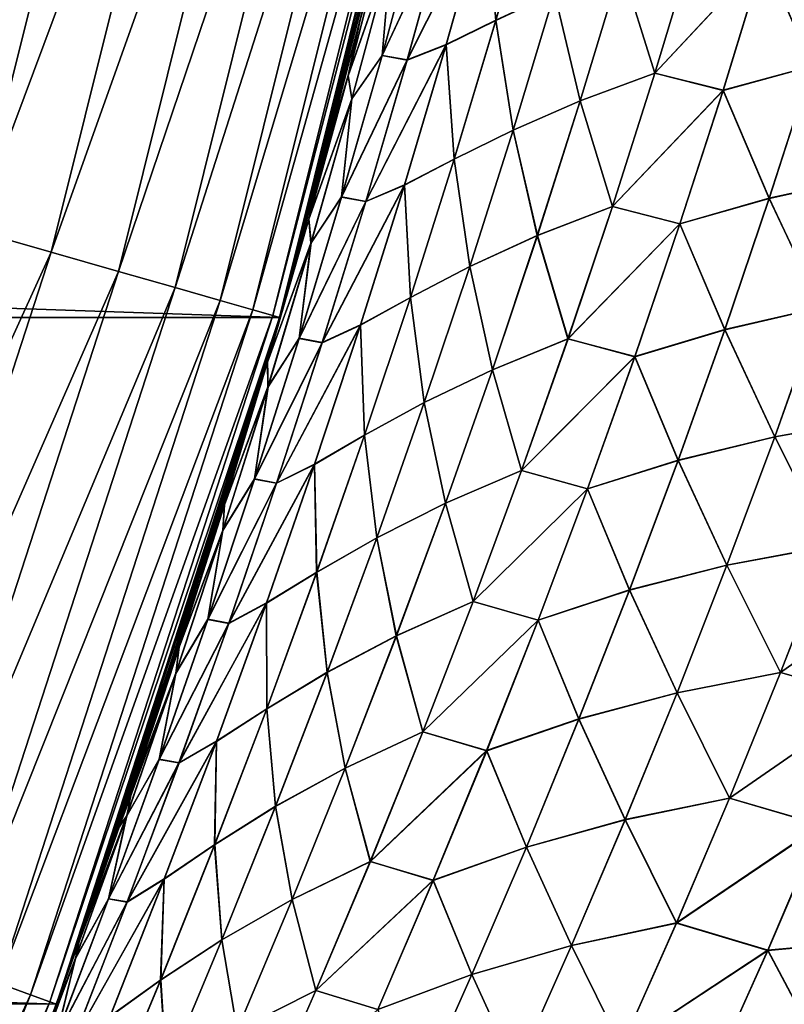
# Model space of a CAD drawing. Header units: metres. Extents: x -24 to 72, y -247 to 22.
# Tile 445 of 573: x 21.06 to 22.73, y -7.7 to -5.55. Entities that reach past the tile are written whole.
import ezdxf

# ---------------------------------------------------------------- set-up
doc = ezdxf.new("R2010")
doc.units = ezdxf.units.M
doc.layers.add('solid_509589_MEDIA_SW0001', color=7, linetype='CONTINUOUS')

msp = doc.modelspace()

# ---------------------------------------------------------------- linework, layer by layer
at = {"layer": 'solid_509589_MEDIA_SW0001'}
for points in [[(21.144297, -4.494359, 132.280243), (20.940992, -4.451145, 132.385696), (20.579485, -5.901072, 132.385696)], [(20.77928, -5.958363, 132.280243), (21.144297, -4.494359, 132.280243), (20.579485, -5.901072, 132.385696)], [(21.332569, -4.534378, 132.148819), (21.144297, -4.494359, 132.280243), (20.77928, -5.958363, 132.280243)], [(20.964302, -6.011417, 132.148819), (21.332569, -4.534378, 132.148819), (20.77928, -5.958363, 132.280243)], [(21.502651, -4.57053, 131.993607), (21.332569, -4.534378, 132.148819), (20.964302, -6.011417, 132.148819)], [(21.131449, -6.059345, 131.993607), (21.502651, -4.57053, 131.993607), (20.964302, -6.011417, 132.148819)], [(21.651693, -4.60221, 131.817245), (21.502651, -4.57053, 131.993607), (21.131449, -6.059345, 131.993607)], [(21.277916, -6.101345, 131.817245), (21.651693, -4.60221, 131.817245), (21.131449, -6.059345, 131.993607)], [(21.777193, -4.628885, 131.622665), (21.651693, -4.60221, 131.817245), (21.277916, -6.101345, 131.817245)], [(21.401251, -6.13671, 131.622665), (21.777193, -4.628885, 131.622665), (21.277916, -6.101345, 131.817245)], [(21.87705, -4.650111, 131.413147), (21.777193, -4.628885, 131.622665), (21.401251, -6.13671, 131.622665)], [(21.499384, -6.164849, 131.413147), (21.87705, -4.650111, 131.413147), (21.401251, -6.13671, 131.622665)], [(21.949587, -4.665529, 131.192184), (21.87705, -4.650111, 131.413147), (21.499384, -6.164849, 131.413147)], [(21.570669, -6.18529, 131.192184), (21.949587, -4.665529, 131.192184), (21.499384, -6.164849, 131.413147)], [(21.993591, -4.674882, 130.963501), (21.949587, -4.665529, 131.192184), (21.570669, -6.18529, 131.192184)], [(21.628349, -6.201923), (-21.628349, -6.201923), (-22.008406, -4.677558)], [(22.008406, -4.677558), (21.628349, -6.201923), (-22.008406, -4.677558)], [(21.613913, -6.19769, 130.963501), (21.993591, -4.674882, 130.963501), (21.570669, -6.18529, 131.192184)], [(21.613913, -6.19769, 130.963501), (22.008322, -4.678013, 130.73114), (21.993591, -4.674882, 130.963501)], [(21.613913, -6.19769, 130.963501), (21.628387, -6.20184, 130.73114), (22.008322, -4.678013, 130.73114)], [(21.649469, -6.127843, 58.171467), (21.628349, -6.201923), (22.008406, -4.677558)], [(21.993187, -4.748652, 111.110939), (22.008322, -4.678013, 130.73114), (21.628387, -6.20184, 130.73114)], [(21.729605, -5.837318, 58.1054), (21.649469, -6.127843, 58.171467), (22.008406, -4.677558)], [(21.803782, -5.553834, 58.044144), (21.729605, -5.837318, 58.1054), (22.008406, -4.677558)], [(21.935005, -5.010548, 111.063995), (21.993187, -4.748652, 111.110939), (21.628387, -6.20184, 130.73114)], [(21.910046, -5.118584, 111.043907), (21.935005, -5.010548, 111.063995), (21.628387, -6.20184, 130.73114)], [(21.872057, -5.278556, 111.013214), (21.910046, -5.118584, 111.043907), (21.628387, -6.20184, 130.73114)], [(22.098761, -5.555649, 109.044441), (22.184595, -5.252582, 109.077576), (22.076904, -5.301993, 109.391663)], [(22.076971, -5.301558, 59.609474), (22.184608, -5.252252, 59.923485), (22.098793, -5.555275, 59.956619)], [(22.226368, -5.495922, 108.73513), (22.184595, -5.252582, 109.077576), (22.098761, -5.555649, 109.044441)], [(22.098793, -5.555275, 59.956619), (22.184608, -5.252252, 59.923485), (22.226303, -5.49578, 60.265877)], [(21.803696, -5.554175, 110.957375), (21.872057, -5.278556, 111.013214), (21.628387, -6.20184, 130.73114)], [(21.8584, -5.363623, 110.697075), (21.872057, -5.278556, 111.013214), (21.803696, -5.554175, 110.957375)], [(22.076904, -5.301993, 109.391663), (21.991793, -5.332986, 109.712349), (21.906237, -5.641768, 109.683296)], [(21.990803, -5.608423, 109.360481), (22.076904, -5.301993, 109.391663), (21.906237, -5.641768, 109.683296)], [(21.906324, -5.641346, 59.317936), (22.076971, -5.301558, 59.609474), (21.990891, -5.607939, 59.640659)], [(21.906324, -5.641346, 59.317936), (21.991861, -5.332606, 59.288876), (22.076971, -5.301558, 59.609474)], [(22.098761, -5.555649, 109.044441), (22.076904, -5.301993, 109.391663), (21.990803, -5.608423, 109.360481)], [(21.990891, -5.607939, 59.640659), (22.076971, -5.301558, 59.609474), (22.098793, -5.555275, 59.956619)], [(21.85158, -5.631916, 110.013573), (21.935112, -5.32308, 110.040146), (21.870224, -5.411729, 110.362518)], [(21.991793, -5.332986, 109.712349), (21.935112, -5.32308, 110.040146), (21.85158, -5.631916, 110.013573)], [(21.851654, -5.631582, 58.987759), (21.935171, -5.322782, 58.96117), (21.991861, -5.332606, 59.288876)], [(21.870289, -5.411456, 58.638889), (21.935171, -5.322782, 58.96117), (21.851654, -5.631582, 58.987759)], [(21.906237, -5.641768, 109.683296), (21.991793, -5.332986, 109.712349), (21.85158, -5.631916, 110.013573)], [(21.851654, -5.631582, 58.987759), (21.991861, -5.332606, 59.288876), (21.906324, -5.641346, 59.317936)], [(21.777493, -5.6759, 110.6745), (21.8584, -5.363623, 110.697075), (21.803696, -5.554175, 110.957375)], [(21.870224, -5.411729, 110.362518), (21.8584, -5.363623, 110.697075), (21.777493, -5.6759, 110.6745)], [(21.777534, -5.675738, 58.327019), (21.803782, -5.553834, 58.044144), (21.858435, -5.363482, 58.304417)], [(21.777534, -5.675738, 58.327019), (21.858435, -5.363482, 58.304417), (21.870289, -5.411456, 58.638889)], [(22.682344, -5.415392, 61.162167), (22.873814, -5.366102, 61.44009), (22.785946, -5.655088, 61.486164)], [(22.786135, -5.655315, 107.514511), (22.874022, -5.366288, 107.5606), (22.68252, -5.415536, 107.8386)], [(22.371197, -5.436087, 60.56813), (22.532103, -5.379571, 60.862858), (22.444477, -5.67048, 60.903599)], [(22.444654, -5.670474, 108.09726), (22.53229, -5.379538, 108.138008), (22.371353, -5.436028, 108.432823)], [(22.444477, -5.67048, 60.903599), (22.532103, -5.379571, 60.862858), (22.682344, -5.415392, 61.162167)], [(22.68252, -5.415536, 107.8386), (22.53229, -5.379538, 108.138008), (22.444654, -5.670474, 108.09726)], [(21.785828, -5.726158, 110.337334), (21.870224, -5.411729, 110.362518), (21.777493, -5.6759, 110.6745)], [(21.777534, -5.675738, 58.327019), (21.870289, -5.411456, 58.638889), (21.785904, -5.725854, 58.664082)], [(21.85158, -5.631916, 110.013573), (21.870224, -5.411729, 110.362518), (21.785828, -5.726158, 110.337334)], [(21.785904, -5.725854, 58.664082), (21.870289, -5.411456, 58.638889), (21.851654, -5.631582, 58.987759)], [(22.444477, -5.67048, 60.903599), (22.682344, -5.415392, 61.162167), (22.593071, -5.707468, 61.206242)], [(22.593227, -5.70765, 107.79451), (22.68252, -5.415536, 107.8386), (22.444654, -5.670474, 108.09726)], [(22.593071, -5.707468, 61.206242), (22.682344, -5.415392, 61.162167), (22.785946, -5.655088, 61.486164)], [(22.786135, -5.655315, 107.514511), (22.68252, -5.415536, 107.8386), (22.593227, -5.70765, 107.79451)], [(22.226303, -5.49578, 60.265877), (22.371197, -5.436087, 60.56813), (22.282433, -5.730524, 60.606937)], [(22.282579, -5.730489, 108.394005), (22.371353, -5.436028, 108.432823), (22.226368, -5.495922, 108.73513)], [(22.282433, -5.730524, 60.606937), (22.371197, -5.436087, 60.56813), (22.444477, -5.67048, 60.903599)], [(22.444654, -5.670474, 108.09726), (22.371353, -5.436028, 108.432823), (22.282579, -5.730489, 108.394005)], [(22.136597, -5.794126, 108.698242), (22.226368, -5.495922, 108.73513), (22.098761, -5.555649, 109.044441)], [(22.098793, -5.555275, 59.956619), (22.226303, -5.49578, 60.265877), (22.136547, -5.793951, 60.302757)], [(22.136547, -5.793951, 60.302757), (22.226303, -5.49578, 60.265877), (22.282433, -5.730524, 60.606937)], [(22.282579, -5.730489, 108.394005), (22.226368, -5.495922, 108.73513), (22.136597, -5.794126, 108.698242)], [(21.729483, -5.83777, 110.896095), (21.803696, -5.554175, 110.957375), (21.628387, -6.20184, 130.73114)], [(21.777493, -5.6759, 110.6745), (21.803696, -5.554175, 110.957375), (21.729483, -5.83777, 110.896095)], [(21.777534, -5.675738, 58.327019), (21.729605, -5.837318, 58.1054), (21.803782, -5.553834, 58.044144)], [(22.008244, -5.857625, 109.009499), (22.098761, -5.555649, 109.044441), (21.990803, -5.608423, 109.360481)], [(21.990891, -5.607939, 59.640659), (22.098793, -5.555275, 59.956619), (22.008297, -5.857208, 59.99155)], [(22.136597, -5.794126, 108.698242), (22.098761, -5.555649, 109.044441), (22.008244, -5.857625, 109.009499)], [(22.008297, -5.857208, 59.99155), (22.098793, -5.555275, 59.956619), (22.136547, -5.793951, 60.302757)], [(21.990803, -5.608423, 109.360481), (21.906237, -5.641768, 109.683296), (21.816023, -5.949634, 109.652588)], [(21.900013, -5.91384, 109.32756), (21.990803, -5.608423, 109.360481), (21.816023, -5.949634, 109.652588)], [(21.81613, -5.949171, 59.348629), (21.990891, -5.607939, 59.640659), (21.900122, -5.913311, 59.673561)], [(21.81613, -5.949171, 59.348629), (21.906324, -5.641346, 59.317936), (21.990891, -5.607939, 59.640659)], [(22.008244, -5.857625, 109.009499), (21.990803, -5.608423, 109.360481), (21.900013, -5.91384, 109.32756)], [(21.900122, -5.913311, 59.673561), (21.990891, -5.607939, 59.640659), (22.008297, -5.857208, 59.99155)], [(21.763493, -5.939955, 109.985443), (21.85158, -5.631916, 110.013573), (21.785828, -5.726158, 110.337334)], [(21.906237, -5.641768, 109.683296), (21.85158, -5.631916, 110.013573), (21.763493, -5.939955, 109.985443)], [(21.763582, -5.939588, 59.015877), (21.851654, -5.631582, 58.987759), (21.906324, -5.641346, 59.317936)], [(21.785904, -5.725854, 58.664082), (21.851654, -5.631582, 58.987759), (21.763582, -5.939588, 59.015877)], [(21.816023, -5.949634, 109.652588), (21.906237, -5.641768, 109.683296), (21.763493, -5.939955, 109.985443)], [(21.763582, -5.939588, 59.015877), (21.906324, -5.641346, 59.317936), (21.81613, -5.949171, 59.348629)], [(22.282433, -5.730524, 60.606937), (22.444477, -5.67048, 60.903599), (22.352356, -5.959996, 60.946316)], [(22.352518, -5.960015, 108.05452), (22.444654, -5.670474, 108.09726), (22.282579, -5.730489, 108.394005)], [(22.352356, -5.959996, 60.946316), (22.444477, -5.67048, 60.903599), (22.593071, -5.707468, 61.206242)], [(22.593227, -5.70765, 107.79451), (22.444654, -5.670474, 108.09726), (22.352518, -5.960015, 108.05452)], [(22.593071, -5.707468, 61.206242), (22.785946, -5.655088, 61.486164), (22.693556, -5.942481, 61.534428)], [(22.69372, -5.942748, 107.466217), (22.786135, -5.655315, 107.514511), (22.593227, -5.70765, 107.79451)], [(22.693556, -5.942481, 61.534428), (22.785946, -5.655088, 61.486164), (22.900723, -5.896898, 61.807442)], [(22.900967, -5.897074, 107.193153), (22.786135, -5.655315, 107.514511), (22.69372, -5.942748, 107.466217)], [(21.692165, -5.987574, 110.65052), (21.777493, -5.6759, 110.6745), (21.729483, -5.83777, 110.896095)], [(21.785828, -5.726158, 110.337334), (21.777493, -5.6759, 110.6745), (21.692165, -5.987574, 110.65052)], [(21.692215, -5.987392, 58.350994), (21.729605, -5.837318, 58.1054), (21.777534, -5.675738, 58.327019)], [(21.692215, -5.987392, 58.350994), (21.777534, -5.675738, 58.327019), (21.785904, -5.725854, 58.664082)], [(22.352356, -5.959996, 60.946316), (22.593071, -5.707468, 61.206242), (22.499218, -5.998005, 61.252419)], [(22.499353, -5.998224, 107.748306), (22.593227, -5.70765, 107.79451), (22.352518, -5.960015, 108.05452)], [(22.499218, -5.998005, 61.252419), (22.593071, -5.707468, 61.206242), (22.693556, -5.942481, 61.534428)], [(22.69372, -5.942748, 107.466217), (22.593227, -5.70765, 107.79451), (22.499353, -5.998224, 107.748306)], [(21.696836, -6.039854, 110.310646), (21.785828, -5.726158, 110.337334), (21.692165, -5.987574, 110.65052)], [(21.692215, -5.987392, 58.350994), (21.785904, -5.725854, 58.664082), (21.696926, -6.039522, 58.690762)], [(21.763493, -5.939955, 109.985443), (21.785828, -5.726158, 110.337334), (21.696836, -6.039854, 110.310646)], [(21.696926, -6.039522, 58.690762), (21.785904, -5.725854, 58.664082), (21.763582, -5.939588, 59.015877)], [(22.136547, -5.793951, 60.302757), (22.282433, -5.730524, 60.606937), (22.189123, -6.023631, 60.64764)], [(22.18926, -6.023619, 108.353279), (22.282579, -5.730489, 108.394005), (22.136597, -5.794126, 108.698242)], [(22.189123, -6.023631, 60.64764), (22.282433, -5.730524, 60.606937), (22.352356, -5.959996, 60.946316)], [(22.352518, -5.960015, 108.05452), (22.282579, -5.730489, 108.394005), (22.18926, -6.023619, 108.353279)], [(22.042238, -6.091064, 108.659508), (22.136597, -5.794126, 108.698242), (22.008244, -5.857625, 109.009499)], [(22.008297, -5.857208, 59.99155), (22.136547, -5.793951, 60.302757), (22.042204, -6.090858, 60.341461)], [(22.042204, -6.090858, 60.341461), (22.136547, -5.793951, 60.302757), (22.189123, -6.023631, 60.64764)], [(22.18926, -6.023619, 108.353279), (22.136597, -5.794126, 108.698242), (22.042238, -6.091064, 108.659508)], [(21.649309, -6.128412, 110.829994), (21.729483, -5.83777, 110.896095), (21.628387, -6.20184, 130.73114)], [(21.692165, -5.987574, 110.65052), (21.729483, -5.83777, 110.896095), (21.649309, -6.128412, 110.829994)], [(21.692215, -5.987392, 58.350994), (21.649469, -6.127843, 58.171467), (21.729605, -5.837318, 58.1054)], [(21.913113, -6.158409, 108.972778), (22.008244, -5.857625, 109.009499), (21.900013, -5.91384, 109.32756)], [(21.900122, -5.913311, 59.673561), (22.008297, -5.857208, 59.99155), (21.913187, -6.157952, 60.028233)], [(22.042238, -6.091064, 108.659508), (22.008244, -5.857625, 109.009499), (21.913113, -6.158409, 108.972778)], [(21.913187, -6.157952, 60.028233), (22.008297, -5.857208, 59.99155), (22.042204, -6.090858, 60.341461)], [(22.693556, -5.942481, 61.534428), (22.900723, -5.896898, 61.807442), (22.805332, -6.179876, 61.860069)], [(22.805546, -6.180089, 107.140488), (22.900967, -5.897074, 107.193153), (22.69372, -5.942748, 107.466217)], [(21.900013, -5.91384, 109.32756), (21.816023, -5.949634, 109.652588), (21.721214, -6.256498, 109.620255)], [(21.804596, -6.218153, 109.292938), (21.900013, -5.91384, 109.32756), (21.721214, -6.256498, 109.620255)], [(21.72134, -6.255999, 59.380932), (21.900122, -5.913311, 59.673561), (21.804731, -6.217582, 59.708145)], [(21.72134, -6.255999, 59.380932), (21.81613, -5.949171, 59.348629), (21.900122, -5.913311, 59.673561)], [(21.913113, -6.158409, 108.972778), (21.900013, -5.91384, 109.32756), (21.804596, -6.218153, 109.292938)], [(21.804731, -6.217582, 59.708145), (21.900122, -5.913311, 59.673561), (21.913187, -6.157952, 60.028233)], [(21.67091, -6.247123, 109.95578), (21.763493, -5.939955, 109.985443), (21.696836, -6.039854, 110.310646)], [(21.816023, -5.949634, 109.652588), (21.763493, -5.939955, 109.985443), (21.67091, -6.247123, 109.95578)], [(21.721214, -6.256498, 109.620255), (21.816023, -5.949634, 109.652588), (21.67091, -6.247123, 109.95578)], [(21.671015, -6.246726, 59.045509), (21.763582, -5.939588, 59.015877), (21.81613, -5.949171, 59.348629)], [(21.696926, -6.039522, 58.690762), (21.763582, -5.939588, 59.015877), (21.671015, -6.246726, 59.045509)], [(21.671015, -6.246726, 59.045509), (21.81613, -5.949171, 59.348629), (21.72134, -6.255999, 59.380932)], [(22.499218, -5.998005, 61.252419), (22.693556, -5.942481, 61.534428), (22.596699, -6.228162, 61.584808)], [(22.596832, -6.228469, 107.415794), (22.69372, -5.942748, 107.466217), (22.499353, -5.998224, 107.748306)], [(22.596699, -6.228162, 61.584808), (22.693556, -5.942481, 61.534428), (22.805332, -6.179876, 61.860069)], [(22.805546, -6.180089, 107.140488), (22.69372, -5.942748, 107.466217), (22.596832, -6.228469, 107.415794)], [(22.189123, -6.023631, 60.64764), (22.352356, -5.959996, 60.946316), (22.255789, -6.248009, 60.990948)], [(22.255936, -6.248054, 108.009857), (22.352518, -5.960015, 108.05452), (22.18926, -6.023619, 108.353279)], [(22.255789, -6.248009, 60.990948), (22.352356, -5.959996, 60.946316), (22.499218, -5.998005, 61.252419)], [(22.499353, -5.998224, 107.748306), (22.352518, -5.960015, 108.05452), (22.255936, -6.248054, 108.009857)], [(21.602474, -6.298586, 110.625153), (21.692165, -5.987574, 110.65052), (21.649309, -6.128412, 110.829994)], [(21.696836, -6.039854, 110.310646), (21.692165, -5.987574, 110.65052), (21.602474, -6.298586, 110.625153)], [(21.602531, -6.298389, 58.376339), (21.649469, -6.127843, 58.171467), (21.692215, -5.987392, 58.350994)], [(21.602531, -6.298389, 58.376339), (21.692215, -5.987392, 58.350994), (21.696926, -6.039522, 58.690762)], [(21.131449, -6.059345, 131.993607), (20.964302, -6.011417, 132.148819), (20.493898, -7.459169, 132.148819)], [(22.255789, -6.248009, 60.990948), (22.499218, -5.998005, 61.252419), (22.400841, -6.286892, 61.300636)], [(22.400949, -6.287146, 107.70005), (22.499353, -5.998224, 107.748306), (22.255936, -6.248054, 108.009857)], [(22.400841, -6.286892, 61.300636), (22.499218, -5.998005, 61.252419), (22.596699, -6.228162, 61.584808)], [(22.596832, -6.228469, 107.415794), (22.499353, -5.998224, 107.748306), (22.400949, -6.287146, 107.70005)], [(22.042204, -6.090858, 60.341461), (22.189123, -6.023631, 60.64764), (22.091328, -6.315303, 60.690189)], [(22.09145, -6.315312, 108.310692), (22.18926, -6.023619, 108.353279), (22.042238, -6.091064, 108.659508)], [(22.091328, -6.315303, 60.690189), (22.189123, -6.023631, 60.64764), (22.255789, -6.248009, 60.990948)], [(22.255936, -6.248054, 108.009857), (22.18926, -6.023619, 108.353279), (22.09145, -6.315312, 108.310692)], [(20.657295, -7.518641, 131.993607), (21.131449, -6.059345, 131.993607), (20.493898, -7.459169, 132.148819)], [(21.277916, -6.101345, 131.817245), (21.131449, -6.059345, 131.993607), (20.657295, -7.518641, 131.993607)], [(21.60331, -6.352749, 110.282463), (21.696836, -6.039854, 110.310646), (21.602474, -6.298586, 110.625153)], [(21.602531, -6.298389, 58.376339), (21.696926, -6.039522, 58.690762), (21.603413, -6.352392, 58.71891)], [(21.67091, -6.247123, 109.95578), (21.696836, -6.039854, 110.310646), (21.60331, -6.352749, 110.282463)], [(21.603413, -6.352392, 58.71891), (21.696926, -6.039522, 58.690762), (21.671015, -6.246726, 59.045509)], [(20.800476, -7.570754, 131.817245), (21.277916, -6.101345, 131.817245), (20.657295, -7.518641, 131.993607)], [(21.401251, -6.13671, 131.622665), (21.277916, -6.101345, 131.817245), (20.800476, -7.570754, 131.817245)], [(21.943348, -6.38664, 108.61898), (22.042238, -6.091064, 108.659508), (21.913113, -6.158409, 108.972778)], [(21.913187, -6.157952, 60.028233), (22.042204, -6.090858, 60.341461), (21.943333, -6.386406, 60.381935)], [(21.943333, -6.386406, 60.381935), (22.042204, -6.090858, 60.341461), (22.091328, -6.315303, 60.690189)], [(22.09145, -6.315312, 108.310692), (22.042238, -6.091064, 108.659508), (21.943348, -6.38664, 108.61898)], [(20.921043, -7.614637, 131.622665), (21.401251, -6.13671, 131.622665), (20.800476, -7.570754, 131.817245)], [(21.499384, -6.164849, 131.413147), (21.401251, -6.13671, 131.622665), (20.921043, -7.614637, 131.622665)], [(21.584665, -6.352341, 110.776154), (21.649309, -6.128412, 110.829994), (21.628387, -6.20184, 130.73114)], [(21.602474, -6.298586, 110.625153), (21.649309, -6.128412, 110.829994), (21.584665, -6.352341, 110.776154)], [(21.649469, -6.127843, 58.171467), (21.584858, -6.351683, 58.225254), (21.628349, -6.201923)], [(21.602531, -6.298389, 58.376339), (21.584858, -6.351683, 58.225254), (21.649469, -6.127843, 58.171467)], [(21.016973, -7.649553, 131.413147), (21.499384, -6.164849, 131.413147), (20.921043, -7.614637, 131.622665)], [(21.570669, -6.18529, 131.192184), (21.499384, -6.164849, 131.413147), (21.016973, -7.649553, 131.413147)], [(21.813419, -6.457913, 108.934334), (21.913113, -6.158409, 108.972778), (21.804596, -6.218153, 109.292938)], [(21.804731, -6.217582, 59.708145), (21.913187, -6.157952, 60.028233), (21.813519, -6.45742, 60.066624)], [(21.943348, -6.38664, 108.61898), (21.913113, -6.158409, 108.972778), (21.813419, -6.457913, 108.934334)], [(21.813519, -6.45742, 60.066624), (21.913187, -6.157952, 60.028233), (21.943333, -6.386406, 60.381935)], [(21.08666, -7.674916, 131.192184), (21.570669, -6.18529, 131.192184), (21.016973, -7.649553, 131.413147)], [(21.613913, -6.19769, 130.963501), (21.570669, -6.18529, 131.192184), (21.08666, -7.674916, 131.192184)], [(22.596699, -6.228162, 61.584808), (22.805332, -6.179876, 61.860069), (22.70557, -6.461029, 61.914829)], [(22.70575, -6.461274, 107.085678), (22.805546, -6.180089, 107.140488), (22.596832, -6.228469, 107.415794)], [(22.70557, -6.461029, 61.914829), (22.805332, -6.179876, 61.860069), (22.927645, -6.4216, 62.183083)], [(22.927853, -6.421905, 106.817352), (22.805546, -6.180089, 107.140488), (22.70575, -6.461274, 107.085678)], [(21.143084, -7.695483), (-21.143084, -7.695483), (-21.628349, -6.201923)], [(21.628349, -6.201923), (21.143084, -7.695483), (-21.628349, -6.201923)], [(21.128933, -7.690302, 130.963501), (21.613913, -6.19769, 130.963501), (21.08666, -7.674916, 131.192184)], [(21.128933, -7.690302, 130.963501), (21.628387, -6.20184, 130.73114), (21.613913, -6.19769, 130.963501)], [(21.128933, -7.690302, 130.963501), (21.143084, -7.695453, 130.73114), (21.628387, -6.20184, 130.73114)], [(21.584665, -6.352341, 110.776154), (21.628387, -6.20184, 130.73114), (21.143084, -7.695453, 130.73114)], [(21.192348, -7.558727, 58.559402), (21.143084, -7.695483), (21.628349, -6.201923)], [(21.279785, -7.308951, 58.48407), (21.192348, -7.558727, 58.559402), (21.628349, -6.201923)], [(21.307926, -7.226497, 58.460018), (21.279785, -7.308951, 58.48407), (21.628349, -6.201923)], [(21.363096, -7.061738, 58.413071), (21.307926, -7.226497, 58.460018), (21.628349, -6.201923)], [(21.441887, -6.81876, 58.346275), (21.363096, -7.061738, 58.413071), (21.628349, -6.201923)], [(21.515833, -6.581715, 58.283566), (21.441887, -6.81876, 58.346275), (21.628349, -6.201923)], [(21.584858, -6.351683, 58.225254), (21.515833, -6.581715, 58.283566), (21.628349, -6.201923)], [(21.804596, -6.218153, 109.292938), (21.721214, -6.256498, 109.620255), (21.621864, -6.562285, 109.586327)], [(21.704611, -6.521278, 109.256653), (21.804596, -6.218153, 109.292938), (21.621864, -6.562285, 109.586327)], [(21.622013, -6.561753, 59.414799), (21.804731, -6.217582, 59.708145), (21.704771, -6.520669, 59.744373)], [(21.622013, -6.561753, 59.414799), (21.72134, -6.255999, 59.380932), (21.804731, -6.217582, 59.708145)], [(21.813419, -6.457913, 108.934334), (21.804596, -6.218153, 109.292938), (21.704611, -6.521278, 109.256653)], [(21.704771, -6.520669, 59.744373), (21.804731, -6.217582, 59.708145), (21.813519, -6.45742, 60.066624)], [(22.400841, -6.286892, 61.300636), (22.596699, -6.228162, 61.584808), (22.495413, -6.512088, 61.637238)], [(22.495514, -6.512429, 107.363312), (22.596832, -6.228469, 107.415794), (22.400949, -6.287146, 107.70005)], [(22.495413, -6.512088, 61.637238), (22.596699, -6.228162, 61.584808), (22.70557, -6.461029, 61.914829)], [(22.70575, -6.461274, 107.085678), (22.596832, -6.228469, 107.415794), (22.495514, -6.512429, 107.363312)], [(21.573887, -6.553347, 109.924614), (21.67091, -6.247123, 109.95578), (21.60331, -6.352749, 110.282463)], [(21.721214, -6.256498, 109.620255), (21.67091, -6.247123, 109.95578), (21.573887, -6.553347, 109.924614)], [(21.574009, -6.552924, 59.076626), (21.671015, -6.246726, 59.045509), (21.72134, -6.255999, 59.380932)], [(21.603413, -6.352392, 58.71891), (21.671015, -6.246726, 59.045509), (21.574009, -6.552924, 59.076626)], [(22.091328, -6.315303, 60.690189), (22.255789, -6.248009, 60.990948), (22.154823, -6.53447, 61.037434)], [(22.154951, -6.534535, 107.96331), (22.255936, -6.248054, 108.009857), (22.09145, -6.315312, 108.310692)], [(22.154823, -6.53447, 61.037434), (22.255789, -6.248009, 60.990948), (22.400841, -6.286892, 61.300636)], [(22.400949, -6.287146, 107.70005), (22.255936, -6.248054, 108.009857), (22.154951, -6.534535, 107.96331)], [(21.621864, -6.562285, 109.586327), (21.721214, -6.256498, 109.620255), (21.573887, -6.553347, 109.924614)], [(21.574009, -6.552924, 59.076626), (21.72134, -6.255999, 59.380932), (21.622013, -6.561753, 59.414799)], [(22.154823, -6.53447, 61.037434), (22.400841, -6.286892, 61.300636), (22.297977, -6.574097, 61.350826)], [(22.298058, -6.574379, 107.649803), (22.400949, -6.287146, 107.70005), (22.154951, -6.534535, 107.96331)], [(22.297977, -6.574097, 61.350826), (22.400841, -6.286892, 61.300636), (22.495413, -6.512088, 61.637238)], [(22.495514, -6.512429, 107.363312), (22.400949, -6.287146, 107.70005), (22.298058, -6.574379, 107.649803)], [(21.508472, -6.608881, 110.598412), (21.602474, -6.298586, 110.625153), (21.515604, -6.582459, 110.717773)], [(21.60331, -6.352749, 110.282463), (21.602474, -6.298586, 110.625153), (21.508472, -6.608881, 110.598412)], [(21.508535, -6.608673, 58.403038), (21.584858, -6.351683, 58.225254), (21.602531, -6.298389, 58.376339)], [(21.508535, -6.608673, 58.403038), (21.602531, -6.298389, 58.376339), (21.603413, -6.352392, 58.71891)], [(21.602474, -6.298586, 110.625153), (21.584665, -6.352341, 110.776154), (21.515604, -6.582459, 110.717773)], [(21.943333, -6.386406, 60.381935), (22.091328, -6.315303, 60.690189), (21.989082, -6.605502, 60.73452)], [(21.989191, -6.605526, 108.266296), (22.09145, -6.315312, 108.310692), (21.943348, -6.38664, 108.61898)], [(21.989082, -6.605502, 60.73452), (22.091328, -6.315303, 60.690189), (22.154823, -6.53447, 61.037434)], [(22.154951, -6.534535, 107.96331), (22.09145, -6.315312, 108.310692), (21.989191, -6.605526, 108.266296)], [(21.515604, -6.582459, 110.717773), (21.584665, -6.352341, 110.776154), (21.143084, -7.695453, 130.73114)], [(21.505302, -6.664777, 110.252808), (21.60331, -6.352749, 110.282463), (21.508472, -6.608881, 110.598412)], [(21.573887, -6.553347, 109.924614), (21.60331, -6.352749, 110.282463), (21.505302, -6.664777, 110.252808)], [(21.505419, -6.6644, 58.748508), (21.603413, -6.352392, 58.71891), (21.574009, -6.552924, 59.076626)], [(21.508535, -6.608673, 58.403038), (21.603413, -6.352392, 58.71891), (21.505419, -6.6644, 58.748508)], [(21.508535, -6.608673, 58.403038), (21.515833, -6.581715, 58.283566), (21.584858, -6.351683, 58.225254)], [(21.839968, -6.680821, 108.576714), (21.943348, -6.38664, 108.61898), (21.813419, -6.457913, 108.934334)], [(21.813519, -6.45742, 60.066624), (21.943333, -6.386406, 60.381935), (21.839972, -6.680565, 60.424137)], [(21.989191, -6.605526, 108.266296), (21.943348, -6.38664, 108.61898), (21.839968, -6.680821, 108.576714)], [(21.839972, -6.680565, 60.424137), (21.943333, -6.386406, 60.381935), (21.989082, -6.605502, 60.73452)], [(22.70557, -6.461029, 61.914829), (22.927645, -6.4216, 62.183083), (22.825041, -6.69862, 62.242435)], [(22.825207, -6.698951, 106.757942), (22.927853, -6.421905, 106.817352), (22.70575, -6.461274, 107.085678)], [(21.709206, -6.756112, 108.894203), (21.813419, -6.457913, 108.934334), (21.704611, -6.521278, 109.256653)], [(21.704771, -6.520669, 59.744373), (21.813519, -6.45742, 60.066624), (21.70933, -6.755589, 60.106674)], [(21.839968, -6.680821, 108.576714), (21.813419, -6.457913, 108.934334), (21.709206, -6.756112, 108.894203)], [(21.70933, -6.755589, 60.106674), (21.813519, -6.45742, 60.066624), (21.839972, -6.680565, 60.424137)], [(22.495413, -6.512088, 61.637238), (22.70557, -6.461029, 61.914829), (22.601473, -6.740367, 61.971668)], [(22.601618, -6.740634, 107.028786), (22.70575, -6.461274, 107.085678), (22.495514, -6.512429, 107.363312)], [(22.601473, -6.740367, 61.971668), (22.70557, -6.461029, 61.914829), (22.825041, -6.69862, 62.242435)], [(22.825207, -6.698951, 106.757942), (22.70575, -6.461274, 107.085678), (22.601618, -6.740634, 107.028786)], [(21.704611, -6.521278, 109.256653), (21.621864, -6.562285, 109.586327), (21.518015, -6.866971, 109.550842)], [(21.600096, -6.823196, 109.21875), (21.704611, -6.521278, 109.256653), (21.518015, -6.866971, 109.550842)], [(21.518183, -6.866413, 59.450199), (21.704771, -6.520669, 59.744373), (21.600281, -6.822555, 59.782196)], [(21.518183, -6.866413, 59.450199), (21.622013, -6.561753, 59.414799), (21.704771, -6.520669, 59.744373)], [(21.709206, -6.756112, 108.894203), (21.704611, -6.521278, 109.256653), (21.600096, -6.823196, 109.21875)], [(21.600281, -6.822555, 59.782196), (21.704771, -6.520669, 59.744373), (21.70933, -6.755589, 60.106674)], [(22.297977, -6.574097, 61.350826), (22.495413, -6.512088, 61.637238), (22.38974, -6.794275, 61.691669)], [(22.389805, -6.794639, 107.308815), (22.495514, -6.512429, 107.363312), (22.298058, -6.574379, 107.649803)], [(22.38974, -6.794275, 61.691669), (22.495413, -6.512088, 61.637238), (22.601473, -6.740367, 61.971668)], [(22.601618, -6.740634, 107.028786), (22.495514, -6.512429, 107.363312), (22.389805, -6.794639, 107.308815)], [(21.989082, -6.605502, 60.73452), (22.154823, -6.53447, 61.037434), (22.049494, -6.819395, 61.085728)], [(22.049604, -6.81947, 107.914948), (22.154951, -6.534535, 107.96331), (21.989191, -6.605526, 108.266296)], [(22.049494, -6.819395, 61.085728), (22.154823, -6.53447, 61.037434), (22.297977, -6.574097, 61.350826)], [(22.298058, -6.574379, 107.649803), (22.154951, -6.534535, 107.96331), (22.049604, -6.81947, 107.914948)], [(21.472466, -6.858593, 109.891968), (21.573887, -6.553347, 109.924614), (21.505302, -6.664777, 110.252808)], [(21.621864, -6.562285, 109.586327), (21.573887, -6.553347, 109.924614), (21.472466, -6.858593, 109.891968)], [(21.518015, -6.866971, 109.550842), (21.621864, -6.562285, 109.586327), (21.472466, -6.858593, 109.891968)], [(21.472603, -6.85815, 59.109192), (21.574009, -6.552924, 59.076626), (21.622013, -6.561753, 59.414799)], [(21.505419, -6.6644, 58.748508), (21.574009, -6.552924, 59.076626), (21.472603, -6.85815, 59.109192)], [(21.472603, -6.85815, 59.109192), (21.622013, -6.561753, 59.414799), (21.518183, -6.866413, 59.450199)], [(22.049494, -6.819395, 61.085728), (22.297977, -6.574097, 61.350826), (22.19067, -6.85964, 61.402939)], [(22.19067, -6.85964, 61.402939), (22.297977, -6.574097, 61.350826), (22.38974, -6.794275, 61.691669)], [(21.441603, -6.819655, 110.654953), (21.515604, -6.582459, 110.717773), (21.143084, -7.695453, 130.73114)], [(21.508472, -6.608881, 110.598412), (21.515604, -6.582459, 110.717773), (21.441603, -6.819655, 110.654953)], [(21.508535, -6.608673, 58.403038), (21.441887, -6.81876, 58.346275), (21.515833, -6.581715, 58.283566)], [(22.190722, -6.85994, 107.59761), (22.298058, -6.574379, 107.649803), (22.049604, -6.81947, 107.914948)], [(22.389805, -6.794639, 107.308815), (22.298058, -6.574379, 107.649803), (22.190722, -6.85994, 107.59761)], [(21.410198, -6.918417, 110.570305), (21.508472, -6.608881, 110.598412), (21.441603, -6.819655, 110.654953)], [(21.505302, -6.664777, 110.252808), (21.508472, -6.608881, 110.598412), (21.410198, -6.918417, 110.570305)], [(21.410269, -6.918204, 58.431072), (21.441887, -6.81876, 58.346275), (21.508535, -6.608673, 58.403038)], [(21.410269, -6.918204, 58.431072), (21.508535, -6.608673, 58.403038), (21.505419, -6.6644, 58.748508)], [(21.882523, -6.894278, 108.220139), (21.989191, -6.605526, 108.266296), (21.839968, -6.680821, 108.576714)], [(21.839972, -6.680565, 60.424137), (21.989082, -6.605502, 60.73452), (21.882425, -6.894248, 60.780598)], [(21.882425, -6.894248, 60.780598), (21.989082, -6.605502, 60.73452), (22.049494, -6.819395, 61.085728)], [(22.049604, -6.81947, 107.914948), (21.989191, -6.605526, 108.266296), (21.882523, -6.894278, 108.220139)], [(21.402853, -6.975916, 110.22171), (21.505302, -6.664777, 110.252808), (21.410198, -6.918417, 110.570305)], [(21.472466, -6.858593, 109.891968), (21.505302, -6.664777, 110.252808), (21.402853, -6.975916, 110.22171)], [(21.402981, -6.975526, 58.779526), (21.505419, -6.6644, 58.748508), (21.472603, -6.85815, 59.109192)], [(21.410269, -6.918204, 58.431072), (21.505419, -6.6644, 58.748508), (21.402981, -6.975526, 58.779526)], [(21.732138, -6.973627, 108.532745), (21.839968, -6.680821, 108.576714), (21.709206, -6.756112, 108.894203)], [(21.70933, -6.755589, 60.106674), (21.839972, -6.680565, 60.424137), (21.732159, -6.973361, 60.468018)], [(21.882523, -6.894278, 108.220139), (21.839968, -6.680821, 108.576714), (21.732138, -6.973627, 108.532745)], [(21.732159, -6.973361, 60.468018), (21.839972, -6.680565, 60.424137), (21.882425, -6.894248, 60.780598)], [(22.601473, -6.740367, 61.971668), (22.825041, -6.69862, 62.242435), (22.718195, -6.973767, 62.303905)], [(22.718317, -6.974105, 106.696411), (22.825207, -6.698951, 106.757942), (22.601618, -6.740634, 107.028786)], [(22.718195, -6.973767, 62.303905), (22.825041, -6.69862, 62.242435), (23.027395, -6.754595, 62.523205)], [(23.027542, -6.755069, 106.477074), (22.825207, -6.698951, 106.757942), (22.718317, -6.974105, 106.696411)], [(22.38974, -6.794275, 61.691669), (22.601473, -6.740367, 61.971668), (22.493084, -7.017909, 62.03054)], [(22.493193, -7.018179, 106.969841), (22.601618, -6.740634, 107.028786), (22.389805, -6.794639, 107.308815)], [(22.493084, -7.017909, 62.03054), (22.601473, -6.740367, 61.971668), (22.718195, -6.973767, 62.303905)], [(22.718317, -6.974105, 106.696411), (22.601618, -6.740634, 107.028786), (22.493193, -7.018179, 106.969841)], [(21.600512, -7.053028, 108.85244), (21.709206, -6.756112, 108.894203), (21.600096, -6.823196, 109.21875)], [(21.600281, -6.822555, 59.782196), (21.70933, -6.755589, 60.106674), (21.600657, -7.052487, 60.148346)], [(21.732138, -6.973627, 108.532745), (21.709206, -6.756112, 108.894203), (21.600512, -7.053028, 108.85244)], [(21.600657, -7.052487, 60.148346), (21.70933, -6.755589, 60.106674), (21.732159, -6.973361, 60.468018)], [(22.718195, -6.973767, 62.303905), (23.027395, -6.754595, 62.523205), (22.919224, -7.030956, 62.588963)], [(22.919315, -7.031439, 106.411255), (23.027542, -6.755069, 106.477074), (22.718317, -6.974105, 106.696411)], [(22.19067, -6.85964, 61.402939), (22.38974, -6.794275, 61.691669), (22.27972, -7.074744, 61.748058)], [(22.279753, -7.075111, 107.25235), (22.389805, -6.794639, 107.308815), (22.190722, -6.85994, 107.59761)], [(22.27972, -7.074744, 61.748058), (22.38974, -6.794275, 61.691669), (22.493084, -7.017909, 62.03054)], [(22.493193, -7.018179, 106.969841), (22.389805, -6.794639, 107.308815), (22.279753, -7.075111, 107.25235)], [(21.362741, -7.062812, 110.58802), (21.441603, -6.819655, 110.654953), (21.143084, -7.695453, 130.73114)], [(21.410198, -6.918417, 110.570305), (21.441603, -6.819655, 110.654953), (21.362741, -7.062812, 110.58802)], [(21.410269, -6.918204, 58.431072), (21.363096, -7.061738, 58.413071), (21.441887, -6.81876, 58.346275)], [(21.600096, -6.823196, 109.21875), (21.518015, -6.866971, 109.550842), (21.409702, -7.17058, 109.51384)], [(21.491091, -7.123931, 109.17926), (21.600096, -6.823196, 109.21875), (21.409702, -7.17058, 109.51384)], [(21.409887, -7.170008, 59.487091), (21.600281, -6.822555, 59.782196), (21.491297, -7.12327, 59.821575)], [(21.409887, -7.170008, 59.487091), (21.518183, -6.866413, 59.450199), (21.600281, -6.822555, 59.782196)], [(21.600512, -7.053028, 108.85244), (21.600096, -6.823196, 109.21875), (21.491091, -7.123931, 109.17926)], [(21.491297, -7.12327, 59.821575), (21.600281, -6.822555, 59.782196), (21.600657, -7.052487, 60.148346)], [(21.882425, -6.894248, 60.780598), (22.049494, -6.819395, 61.085728), (21.939838, -7.102809, 61.135792)], [(21.939934, -7.102879, 107.864799), (22.049604, -6.81947, 107.914948), (21.882523, -6.894278, 108.220139)], [(21.939838, -7.102809, 61.135792), (22.049494, -6.819395, 61.085728), (22.19067, -6.85964, 61.402939)], [(22.190722, -6.85994, 107.59761), (22.049604, -6.81947, 107.914948), (21.939934, -7.102879, 107.864799)], [(21.36668, -7.162879, 109.85788), (21.472466, -6.858593, 109.891968), (21.402853, -6.975916, 110.22171)], [(21.518015, -6.866971, 109.550842), (21.472466, -6.858593, 109.891968), (21.36668, -7.162879, 109.85788)], [(21.409702, -7.17058, 109.51384), (21.518015, -6.866971, 109.550842), (21.36668, -7.162879, 109.85788)], [(21.366829, -7.162427, 59.143177), (21.472603, -6.85815, 59.109192), (21.518183, -6.866413, 59.450199)], [(21.402981, -6.975526, 58.779526), (21.472603, -6.85815, 59.109192), (21.366829, -7.162427, 59.143177)], [(21.366829, -7.162427, 59.143177), (21.518183, -6.866413, 59.450199), (21.409887, -7.170008, 59.487091)], [(21.939838, -7.102809, 61.135792), (22.19067, -6.85964, 61.402939), (22.078957, -7.143545, 61.45694)], [(22.078981, -7.143842, 107.543526), (22.190722, -6.85994, 107.59761), (21.939934, -7.102879, 107.864799)], [(22.078957, -7.143545, 61.45694), (22.19067, -6.85964, 61.402939), (22.27972, -7.074744, 61.748058)], [(22.279753, -7.075111, 107.25235), (22.190722, -6.85994, 107.59761), (22.078981, -7.143842, 107.543526)], [(21.771486, -7.181588, 108.172264), (21.882523, -6.894278, 108.220139), (21.732138, -6.973627, 108.532745)], [(21.732159, -6.973361, 60.468018), (21.882425, -6.894248, 60.780598), (21.771399, -7.18157, 60.828381)], [(21.771399, -7.18157, 60.828381), (21.882425, -6.894248, 60.780598), (21.939838, -7.102809, 61.135792)], [(21.939934, -7.102879, 107.864799), (21.882523, -6.894278, 108.220139), (21.771486, -7.181588, 108.172264)], [(21.410198, -6.918417, 110.570305), (21.362741, -7.062812, 110.58802), (21.307852, -7.226716, 110.541245)], [(21.402853, -6.975916, 110.22171), (21.410198, -6.918417, 110.570305), (21.307852, -7.226716, 110.541245)], [(21.410269, -6.918204, 58.431072), (21.307926, -7.226497, 58.460018), (21.363096, -7.061738, 58.413071)], [(21.410269, -6.918204, 58.431072), (21.402981, -6.975526, 58.779526), (21.307926, -7.226497, 58.460018)], [(21.402853, -6.975916, 110.22171), (21.307852, -7.226716, 110.541245), (21.279379, -7.31013, 110.516884)], [(21.296, -7.286188, 110.189194), (21.402853, -6.975916, 110.22171), (21.279379, -7.31013, 110.516884)], [(21.36668, -7.162879, 109.85788), (21.402853, -6.975916, 110.22171), (21.296, -7.286188, 110.189194)], [(21.296133, -7.285797, 58.811932), (21.307926, -7.226497, 58.460018), (21.402981, -6.975526, 58.779526)], [(21.296133, -7.285797, 58.811932), (21.402981, -6.975526, 58.779526), (21.366829, -7.162427, 59.143177)], [(21.6199, -7.26508, 108.487114), (21.732138, -6.973627, 108.532745), (21.600512, -7.053028, 108.85244)], [(21.600657, -7.052487, 60.148346), (21.732159, -6.973361, 60.468018), (21.61993, -7.264821, 60.513542)], [(21.771486, -7.181588, 108.172264), (21.732138, -6.973627, 108.532745), (21.6199, -7.26508, 108.487114)], [(21.61993, -7.264821, 60.513542), (21.732159, -6.973361, 60.468018), (21.771399, -7.18157, 60.828381)], [(22.493084, -7.017909, 62.03054), (22.718195, -6.973767, 62.303905), (22.607143, -7.247048, 62.367443)], [(22.607222, -7.247374, 106.632805), (22.718317, -6.974105, 106.696411), (22.493193, -7.018179, 106.969841)], [(22.607143, -7.247048, 62.367443), (22.718195, -6.973767, 62.303905), (22.919224, -7.030956, 62.588963)], [(22.919315, -7.031439, 106.411255), (22.718317, -6.974105, 106.696411), (22.607222, -7.247374, 106.632805)], [(22.27972, -7.074744, 61.748058), (22.493084, -7.017909, 62.03054), (22.380438, -7.293664, 62.091396)], [(22.380512, -7.293917, 106.908905), (22.493193, -7.018179, 106.969841), (22.279753, -7.075111, 107.25235)], [(22.380438, -7.293664, 62.091396), (22.493084, -7.017909, 62.03054), (22.607143, -7.247048, 62.367443)], [(22.607222, -7.247374, 106.632805), (22.493193, -7.018179, 106.969841), (22.380512, -7.293917, 106.908905)], [(22.607143, -7.247048, 62.367443), (22.919224, -7.030956, 62.588963), (22.806789, -7.30532, 62.656918)], [(22.806824, -7.30579, 106.343231), (22.919315, -7.031439, 106.411255), (22.607222, -7.247374, 106.632805)], [(21.307852, -7.226716, 110.541245), (21.362741, -7.062812, 110.58802), (21.143084, -7.695453, 130.73114)], [(21.487379, -7.348686, 108.809059), (21.600512, -7.053028, 108.85244), (21.491091, -7.123931, 109.17926)], [(21.6199, -7.26508, 108.487114), (21.600512, -7.053028, 108.85244), (21.487379, -7.348686, 108.809059)], [(21.487541, -7.348145, 60.191605), (21.600657, -7.052487, 60.148346), (21.61993, -7.264821, 60.513542)], [(21.491297, -7.12327, 59.821575), (21.600657, -7.052487, 60.148346), (21.487541, -7.348145, 60.191605)], [(22.078957, -7.143545, 61.45694), (22.27972, -7.074744, 61.748058), (22.165388, -7.353505, 61.806355)], [(22.16539, -7.353855, 107.193962), (22.279753, -7.075111, 107.25235), (22.078981, -7.143842, 107.543526)], [(22.165388, -7.353505, 61.806355), (22.27972, -7.074744, 61.748058), (22.380438, -7.293664, 62.091396)], [(22.380512, -7.293917, 106.908905), (22.279753, -7.075111, 107.25235), (22.16539, -7.353855, 107.193962)], [(21.771399, -7.18157, 60.828381), (21.939838, -7.102809, 61.135792), (21.825897, -7.38473, 61.187592)], [(21.825981, -7.384774, 107.812897), (21.939934, -7.102879, 107.864799), (21.771486, -7.181588, 108.172264)], [(21.825897, -7.38473, 61.187592), (21.939838, -7.102809, 61.135792), (22.078957, -7.143545, 61.45694)], [(22.078981, -7.143842, 107.543526), (21.939934, -7.102879, 107.864799), (21.825981, -7.384774, 107.812897)], [(21.491091, -7.123931, 109.17926), (21.409702, -7.17058, 109.51384), (21.29697, -7.473141, 109.475342)], [(21.377636, -7.423508, 109.138222), (21.491091, -7.123931, 109.17926), (21.29697, -7.473141, 109.475342)], [(21.297167, -7.472571, 59.525455), (21.491297, -7.12327, 59.821575), (21.377859, -7.422845, 59.862488)], [(21.297167, -7.472571, 59.525455), (21.409887, -7.170008, 59.487091), (21.491297, -7.12327, 59.821575)], [(21.487379, -7.348686, 108.809059), (21.491091, -7.123931, 109.17926), (21.377636, -7.423508, 109.138222)], [(21.377859, -7.422845, 59.862488), (21.491297, -7.12327, 59.821575), (21.487541, -7.348145, 60.191605)], [(21.825897, -7.38473, 61.187592), (22.078957, -7.143545, 61.45694), (21.962875, -7.425823, 61.512779)], [(21.962877, -7.426098, 107.487579), (22.078981, -7.143842, 107.543526), (21.825981, -7.384774, 107.812897)], [(21.962875, -7.425823, 61.512779), (22.078957, -7.143545, 61.45694), (22.165388, -7.353505, 61.806355)], [(22.16539, -7.353855, 107.193962), (22.078981, -7.143842, 107.543526), (21.962877, -7.426098, 107.487579)], [(21.256569, -7.466235, 109.822365), (21.36668, -7.162879, 109.85788), (21.296, -7.286188, 110.189194)], [(21.409702, -7.17058, 109.51384), (21.36668, -7.162879, 109.85788), (21.256569, -7.466235, 109.822365)], [(21.29697, -7.473141, 109.475342), (21.409702, -7.17058, 109.51384), (21.256569, -7.466235, 109.822365)], [(21.256723, -7.465788, 59.178558), (21.366829, -7.162427, 59.143177), (21.409887, -7.170008, 59.487091)], [(21.296133, -7.285797, 58.811932), (21.366829, -7.162427, 59.143177), (21.256723, -7.465788, 59.178558)], [(21.256723, -7.465788, 59.178558), (21.409887, -7.170008, 59.487091), (21.297167, -7.472571, 59.525455)], [(21.656118, -7.467471, 108.122696), (21.771486, -7.181588, 108.172264), (21.6199, -7.26508, 108.487114)], [(21.61993, -7.264821, 60.513542), (21.771399, -7.18157, 60.828381), (21.656034, -7.467485, 60.877834)], [(21.656034, -7.467485, 60.877834), (21.771399, -7.18157, 60.828381), (21.825897, -7.38473, 61.187592)], [(21.825981, -7.384774, 107.812897), (21.771486, -7.181588, 108.172264), (21.656118, -7.467471, 108.122696)], [(21.279379, -7.31013, 110.516884), (21.307852, -7.226716, 110.541245), (21.143084, -7.695453, 130.73114)], [(21.296133, -7.285797, 58.811932), (21.279785, -7.308951, 58.48407), (21.307926, -7.226497, 58.460018)], [(22.380438, -7.293664, 62.091396), (22.607143, -7.247048, 62.367443), (22.491919, -7.518466, 62.433002)], [(22.491953, -7.518759, 106.567162), (22.607222, -7.247374, 106.632805), (22.380512, -7.293917, 106.908905)], [(22.491919, -7.518466, 62.433002), (22.607143, -7.247048, 62.367443), (22.806789, -7.30532, 62.656918)], [(22.806824, -7.30579, 106.343231), (22.607222, -7.247374, 106.632805), (22.491953, -7.518759, 106.567162)], [(21.50329, -7.555197, 108.43985), (21.6199, -7.26508, 108.487114), (21.487379, -7.348686, 108.809059)], [(21.487541, -7.348145, 60.191605), (21.61993, -7.264821, 60.513542), (21.503328, -7.554964, 60.56068)], [(21.656118, -7.467471, 108.122696), (21.6199, -7.26508, 108.487114), (21.50329, -7.555197, 108.43985)], [(21.503328, -7.554964, 60.56068), (21.61993, -7.264821, 60.513542), (21.656034, -7.467485, 60.877834)], [(21.184778, -7.595623, 110.155281), (21.296, -7.286188, 110.189194), (21.191956, -7.55983, 110.441444)], [(21.256569, -7.466235, 109.822365), (21.296, -7.286188, 110.189194), (21.184778, -7.595623, 110.155281)], [(21.184914, -7.595244, 58.845699), (21.192348, -7.558727, 58.559402), (21.296133, -7.285797, 58.811932)], [(21.184914, -7.595244, 58.845699), (21.296133, -7.285797, 58.811932), (21.256723, -7.465788, 59.178558)], [(21.296, -7.286188, 110.189194), (21.279379, -7.31013, 110.516884), (21.191956, -7.55983, 110.441444)], [(21.296133, -7.285797, 58.811932), (21.192348, -7.558727, 58.559402), (21.279785, -7.308951, 58.48407)], [(22.165388, -7.353505, 61.806355), (22.380438, -7.293664, 62.091396), (22.263567, -7.567636, 62.154198)], [(22.263609, -7.567851, 106.846008), (22.380512, -7.293917, 106.908905), (22.16539, -7.353855, 107.193962)], [(22.263567, -7.567636, 62.154198), (22.380438, -7.293664, 62.091396), (22.491919, -7.518466, 62.433002)], [(22.491953, -7.518759, 106.567162), (22.380512, -7.293917, 106.908905), (22.263609, -7.567851, 106.846008)], [(21.191956, -7.55983, 110.441444), (21.279379, -7.31013, 110.516884), (21.143084, -7.695453, 130.73114)], [(22.491919, -7.518466, 62.433002), (22.806789, -7.30532, 62.656918), (22.690126, -7.577689, 62.727016)], [(22.690104, -7.578125, 106.273056), (22.806824, -7.30579, 106.343231), (22.491953, -7.518759, 106.567162)], [(22.940617, -7.555252, 106.012741), (22.806824, -7.30579, 106.343231), (22.690104, -7.578125, 106.273056)], [(22.690126, -7.577689, 62.727016), (22.806789, -7.30532, 62.656918), (22.940563, -7.554924, 62.987331)], [(21.369844, -7.643103, 108.764099), (21.487379, -7.348686, 108.809059), (21.377636, -7.423508, 109.138222)], [(21.50329, -7.555197, 108.43985), (21.487379, -7.348686, 108.809059), (21.369844, -7.643103, 108.764099)], [(21.370016, -7.642581, 60.23642), (21.487541, -7.348145, 60.191605), (21.503328, -7.554964, 60.56068)], [(21.377859, -7.422845, 59.862488), (21.487541, -7.348145, 60.191605), (21.370016, -7.642581, 60.23642)], [(21.962875, -7.425823, 61.512779), (22.165388, -7.353505, 61.806355), (22.046778, -7.630565, 61.86652)], [(22.046751, -7.630877, 107.13369), (22.16539, -7.353855, 107.193962), (21.962877, -7.426098, 107.487579)], [(22.263609, -7.567851, 106.846008), (22.16539, -7.353855, 107.193962), (22.046751, -7.630877, 107.13369)], [(22.046778, -7.630565, 61.86652), (22.165388, -7.353505, 61.806355), (22.263567, -7.567636, 62.154198)], [(21.656034, -7.467485, 60.877834), (21.825897, -7.38473, 61.187592), (21.707697, -7.665167, 61.241081)], [(21.707777, -7.665165, 107.759285), (21.825981, -7.384774, 107.812897), (21.656118, -7.467471, 108.122696)], [(21.707697, -7.665167, 61.241081), (21.825897, -7.38473, 61.187592), (21.962875, -7.425823, 61.512779)], [(21.962877, -7.426098, 107.487579), (21.825981, -7.384774, 107.812897), (21.707777, -7.665165, 107.759285)], [(21.377636, -7.423508, 109.138222), (21.29697, -7.473141, 109.475342), (21.179852, -7.77467, 109.435371)], [(21.259769, -7.721945, 109.09565), (21.377636, -7.423508, 109.138222), (21.179852, -7.77467, 109.435371)], [(21.180054, -7.774121, 59.565262), (21.377859, -7.422845, 59.862488), (21.260004, -7.721298, 59.904903)], [(21.180054, -7.774121, 59.565262), (21.297167, -7.472571, 59.525455), (21.377859, -7.422845, 59.862488)], [(21.369844, -7.643103, 108.764099), (21.377636, -7.423508, 109.138222), (21.259769, -7.721945, 109.09565)], [(21.260004, -7.721298, 59.904903), (21.377859, -7.422845, 59.862488), (21.370016, -7.642581, 60.23642)], [(21.707697, -7.665167, 61.241081), (21.962875, -7.425823, 61.512779), (21.842457, -7.706484, 61.570423)], [(21.842443, -7.706715, 107.429817), (21.962877, -7.426098, 107.487579), (21.707777, -7.665165, 107.759285)], [(22.046751, -7.630877, 107.13369), (21.962877, -7.426098, 107.487579), (21.842443, -7.706715, 107.429817)], [(21.842457, -7.706484, 61.570423), (21.962875, -7.425823, 61.512779), (22.046778, -7.630565, 61.86652)], [(21.14217, -7.768679, 109.785454), (21.256569, -7.466235, 109.822365), (21.184778, -7.595623, 110.155281)], [(21.29697, -7.473141, 109.475342), (21.256569, -7.466235, 109.822365), (21.14217, -7.768679, 109.785454)], [(21.179852, -7.77467, 109.435371), (21.29697, -7.473141, 109.475342), (21.14217, -7.768679, 109.785454)], [(21.142324, -7.768255, 59.215309), (21.256723, -7.465788, 59.178558), (21.297167, -7.472571, 59.525455)], [(21.184914, -7.595244, 58.845699), (21.256723, -7.465788, 59.178558), (21.142324, -7.768255, 59.215309)], [(21.142324, -7.768255, 59.215309), (21.297167, -7.472571, 59.525455), (21.180054, -7.774121, 59.565262)], [(21.536455, -7.751938, 108.071472), (21.656118, -7.467471, 108.122696), (21.50329, -7.555197, 108.43985)], [(21.503328, -7.554964, 60.56068), (21.656034, -7.467485, 60.877834), (21.536367, -7.752003, 60.928925)], [(21.536367, -7.752003, 60.928925), (21.656034, -7.467485, 60.877834), (21.707697, -7.665167, 61.241081)], [(21.707777, -7.665165, 107.759285), (21.656118, -7.467471, 108.122696), (21.536455, -7.751938, 108.071472)], [(22.263567, -7.567636, 62.154198), (22.491919, -7.518466, 62.433002), (22.372551, -7.788025, 62.50053)], [(22.372547, -7.788264, 106.499542), (22.491953, -7.518759, 106.567162), (22.263609, -7.567851, 106.846008)], [(22.690104, -7.578125, 106.273056), (22.491953, -7.518759, 106.567162), (22.372547, -7.788264, 106.499542)], [(22.372551, -7.788025, 62.50053), (22.491919, -7.518466, 62.433002), (22.690126, -7.577689, 62.727016)], [(21.192348, -7.558727, 58.559402), (21.100452, -7.811586, 58.639339), (21.143084, -7.695483)], [(21.184914, -7.595244, 58.845699), (21.100452, -7.811586, 58.639339), (21.192348, -7.558727, 58.559402)], [(21.382343, -7.843988, 108.390976), (21.50329, -7.555197, 108.43985), (21.369844, -7.643103, 108.764099)], [(21.370016, -7.642581, 60.23642), (21.503328, -7.554964, 60.56068), (21.38238, -7.843801, 60.609402)], [(21.536455, -7.751938, 108.071472), (21.50329, -7.555197, 108.43985), (21.382343, -7.843988, 108.390976)], [(21.38238, -7.843801, 60.609402), (21.503328, -7.554964, 60.56068), (21.536367, -7.752003, 60.928925)], [(22.821239, -7.823915, 105.937309), (22.940617, -7.555252, 106.012741), (22.690104, -7.578125, 106.273056)], [(22.690126, -7.577689, 62.727016), (22.940563, -7.554924, 62.987331), (22.821249, -7.823644, 63.062695)], [(21.100164, -7.812368, 110.361443), (21.191956, -7.55983, 110.441444), (21.143084, -7.695453, 130.73114)], [(21.184778, -7.595623, 110.155281), (21.191956, -7.55983, 110.441444), (21.100164, -7.812368, 110.361443)], [(22.142521, -7.839989, 106.781212), (22.263609, -7.567851, 106.846008), (22.046751, -7.630877, 107.13369)], [(22.046778, -7.630565, 61.86652), (22.263567, -7.567636, 62.154198), (22.142508, -7.839831, 62.218895)], [(22.142508, -7.839831, 62.218895), (22.263567, -7.567636, 62.154198), (22.372551, -7.788025, 62.50053)], [(22.372547, -7.788264, 106.499542), (22.263609, -7.567851, 106.846008), (22.142521, -7.839989, 106.781212)], [(22.569191, -7.848444, 106.200775), (22.690104, -7.578125, 106.273056), (22.372547, -7.788264, 106.499542)], [(22.372551, -7.788025, 62.50053), (22.690126, -7.577689, 62.727016), (22.569269, -7.848062, 62.799206)], [(22.821239, -7.823915, 105.937309), (22.690104, -7.578125, 106.273056), (22.569191, -7.848444, 106.200775)], [(22.569269, -7.848062, 62.799206), (22.690126, -7.577689, 62.727016), (22.821249, -7.823644, 63.062695)], [(21.069227, -7.904239, 110.119987), (21.184778, -7.595623, 110.155281), (21.100164, -7.812368, 110.361443)], [(21.14217, -7.768679, 109.785454), (21.184778, -7.595623, 110.155281), (21.069227, -7.904239, 110.119987)], [(21.069359, -7.903891, 58.880817), (21.100452, -7.811586, 58.639339), (21.184914, -7.595244, 58.845699)], [(21.069359, -7.903891, 58.880817), (21.184914, -7.595244, 58.845699), (21.142324, -7.768255, 59.215309)], [(21.247944, -7.93629, 108.717583), (21.369844, -7.643103, 108.764099), (21.259769, -7.721945, 109.09565)], [(21.382343, -7.843988, 108.390976), (21.369844, -7.643103, 108.764099), (21.247944, -7.93629, 108.717583)], [(21.248119, -7.935807, 60.282768), (21.370016, -7.642581, 60.23642), (21.38238, -7.843801, 60.609402)], [(21.260004, -7.721298, 59.904903), (21.370016, -7.642581, 60.23642), (21.248119, -7.935807, 60.282768)], [(21.923876, -7.906186, 107.071571), (22.046751, -7.630877, 107.13369), (21.842443, -7.706715, 107.429817)], [(21.842457, -7.706484, 61.570423), (22.046778, -7.630565, 61.86652), (21.923925, -7.905931, 61.928516)], [(22.142521, -7.839989, 106.781212), (22.046751, -7.630877, 107.13369), (21.923876, -7.906186, 107.071571)], [(21.923925, -7.905931, 61.928516), (22.046778, -7.630565, 61.86652), (22.142508, -7.839831, 62.218895)], [(21.08666, -7.674916, 131.192184), (21.016973, -7.649553, 131.413147), (20.432171, -9.096989, 131.413147)], [(21.536367, -7.752003, 60.928925), (21.707697, -7.665167, 61.241081), (21.585276, -7.94413, 61.296238)], [(21.585358, -7.944063, 107.703995), (21.707777, -7.665165, 107.759285), (21.536455, -7.751938, 108.071472)], [(21.585276, -7.94413, 61.296238), (21.707697, -7.665167, 61.241081), (21.842457, -7.706484, 61.570423)], [(21.842443, -7.706715, 107.429817), (21.707777, -7.665165, 107.759285), (21.585358, -7.944063, 107.703995)], [(20.499918, -9.127151, 131.192184), (21.08666, -7.674916, 131.192184), (20.432171, -9.096989, 131.413147)], [(21.128933, -7.690302, 130.963501), (21.08666, -7.674916, 131.192184), (20.499918, -9.127151, 131.192184)], [(20.541016, -9.14545, 130.963501), (21.128933, -7.690302, 130.963501), (20.499918, -9.127151, 131.192184)], [(20.541016, -9.14545, 130.963501), (21.143084, -7.695453, 130.73114), (21.128933, -7.690302, 130.963501)], [(20.541016, -9.14545, 130.963501), (20.554773, -9.151574, 130.73114), (21.143084, -7.695453, 130.73114)], [(21.100164, -7.812368, 110.361443), (21.143084, -7.695453, 130.73114), (20.554773, -9.151574, 130.73114)]]:
    msp.add_3dface(points, dxfattribs=at)

doc.saveas('drawing.dxf')
